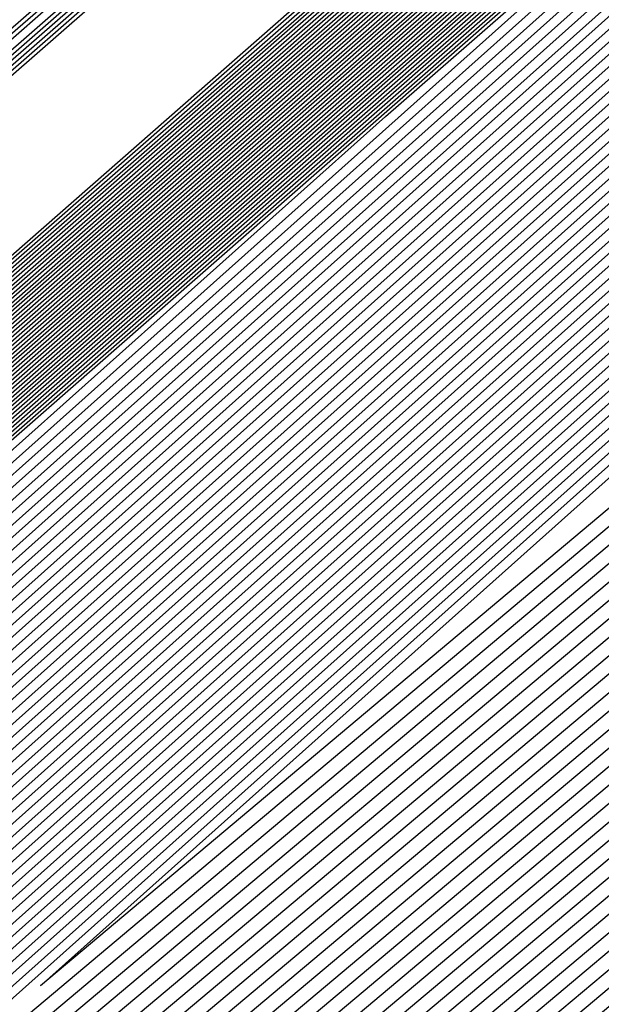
# Model space of a CAD drawing. Extents: x 3249832 to 3255657, y 13789405 to 13793316.
# Tile 787 of 1056: x 3253208.454 to 3253208.587, y 13791257.391 to 13791257.616. Entities that reach past the tile are written whole.
import ezdxf

# ---------------------------------------------------------------- set-up
doc = ezdxf.new("R2010")
doc.units = 0
doc.header["$LTSCALE"] = 100
doc.header["$MEASUREMENT"] = 0
for name, color, linetype in [('GRATIO_03231_CON', 1, 'CONTINUOUS'), ('GRATIO_0323_ICON', 1, 'CONTINUOUS'), ('TARGETS_EAST', 7, 'CONTINUOUS')]:
    doc.layers.add(name, color=color, linetype=linetype)

# ---------------------------------------------------------------- blocks, each defined once
blk = doc.blocks.new('Gratio_032316_contours')
at = {"layer": 'GRATIO_03231_CON', "color": 1, "linetype": 'Continuous', "flags": 128}
for points in [[(3253179.55027, 13791232.39503), (3253186.87441, 13791238.77001), (3253201.4775, 13791251.51898), (3253219.20823, 13791267.00714), (3253234.45763, 13791280.32933), (3253243.00028, 13791287.79153), (3253246.14511, 13791290.5444), (3253246.5846, 13791290.94974), (3253247.02187, 13791291.379), (3253250.20254, 13791294.24212), (3253258.88285, 13791301.95866), (3253274.44262, 13791315.73867), (3253292.7559, 13791331.95413), (3253308.32028, 13791345.76753)], [(3253180.16544, 13791232.93802), (3253187.28488, 13791239.13155), (3253201.72516, 13791251.73678), (3253219.33902, 13791267.12228), (3253234.51314, 13791280.37862), (3253243.01644, 13791287.80647), (3253246.14668, 13791290.54676), (3253246.58389, 13791290.95054), (3253247.01645, 13791291.37639), (3253250.16633, 13791294.21318), (3253258.7639, 13791301.85732), (3253274.17605, 13791315.50724), (3253292.31584, 13791331.56933), (3253307.73285, 13791345.25198)], [(3253180.78061, 13791233.481), (3253187.69534, 13791239.49309), (3253201.97282, 13791251.95458), (3253219.46981, 13791267.23741), (3253234.56866, 13791280.42791), (3253243.03259, 13791287.8214), (3253246.14825, 13791290.54912), (3253246.58317, 13791290.95133), (3253247.01103, 13791291.37378), (3253250.13013, 13791294.18424), (3253258.64495, 13791301.75599), (3253273.90947, 13791315.27582), (3253291.87577, 13791331.18453), (3253307.14542, 13791344.73643)]]:
    blk.add_lwpolyline(points, dxfattribs=at)
at = {"layer": 'GRATIO_03231_CON', "color": 5, "linetype": 'Continuous', "flags": 128}
for points in [[(3253178.31993, 13791231.30905), (3253186.05349, 13791238.04694), (3253200.98218, 13791251.08338), (3253218.94665, 13791266.77688), (3253234.34659, 13791280.23075), (3253242.96798, 13791287.76167), (3253246.14197, 13791290.53967), (3253246.58603, 13791290.94815), (3253247.02107, 13791291.37394), (3253250.18182, 13791294.2177), (3253258.80647, 13791301.88356), (3253274.26937, 13791315.56557), (3253292.48955, 13791331.61762), (3253308.02221, 13791345.18354)], [(3253177.70476, 13791230.76607), (3253185.64303, 13791237.6854), (3253200.73452, 13791250.86558), (3253218.81586, 13791266.66175), (3253234.29107, 13791280.18146), (3253242.95182, 13791287.74673), (3253246.1404, 13791290.53731), (3253246.58674, 13791290.94735), (3253247.01436, 13791291.36584), (3253250.12102, 13791294.16091), (3253258.59804, 13791301.69555), (3253273.79626, 13791315.14336), (3253291.70456, 13791330.92064), (3253306.97134, 13791344.25434)], [(3253177.08958, 13791230.22308), (3253185.23257, 13791237.32386), (3253200.48686, 13791250.64779), (3253218.68507, 13791266.54661), (3253234.23556, 13791280.13216), (3253242.93567, 13791287.7318), (3253246.13883, 13791290.53495), (3253246.58745, 13791290.94656), (3253247.00766, 13791291.35773), (3253250.06022, 13791294.10413), (3253258.38961, 13791301.50754), (3253273.32314, 13791314.72115), (3253290.91956, 13791330.22366), (3253305.92046, 13791343.32515)], [(3253176.47441, 13791229.68009), (3253184.82211, 13791236.96232), (3253200.23919, 13791250.42999), (3253218.55428, 13791266.43148), (3253234.18004, 13791280.08287), (3253242.91952, 13791287.71687), (3253246.13725, 13791290.53258), (3253246.58817, 13791290.94576), (3253247.00095, 13791291.34963), (3253249.99942, 13791294.04734), (3253258.18118, 13791301.31953), (3253272.85003, 13791314.29894), (3253290.13456, 13791329.52668), (3253304.86958, 13791342.39595)], [(3253175.24407, 13791228.59412), (3253184.00119, 13791236.23925), (3253199.74387, 13791249.99439), (3253218.2927, 13791266.20121), (3253234.069, 13791279.98429), (3253242.88721, 13791287.687), (3253246.13411, 13791290.52786), (3253246.58959, 13791290.94417), (3253246.98754, 13791291.33342), (3253249.87782, 13791293.93376), (3253257.76432, 13791300.94351), (3253271.9038, 13791313.45451), (3253288.56457, 13791328.13272), (3253302.76783, 13791340.53756)], [(3253196.57706, 13791247.03615), (3253203.47105, 13791253.1938), (3253218.75951, 13791266.60126), (3253234.06971, 13791279.98413), (3253242.88772, 13791287.68662), (3253246.13462, 13791290.52731), (3253246.59031, 13791290.94338), (3253246.98083, 13791291.32532), (3253249.81702, 13791293.87697), (3253257.55589, 13791300.7555), (3253271.43068, 13791313.0323), (3253287.77957, 13791327.43574), (3253301.71695, 13791339.60837)], [(3253196.71057, 13791247.15254), (3253203.58621, 13791253.29381), (3253218.83398, 13791266.66558), (3253234.10345, 13791280.01283), (3253242.89801, 13791287.6948), (3253246.13636, 13791290.52784), (3253246.59102, 13791290.94258), (3253246.97413, 13791291.31721), (3253249.75622, 13791293.82018), (3253257.34746, 13791300.56749), (3253270.95757, 13791312.61009), (3253286.99457, 13791326.73875), (3253300.66608, 13791338.67918)], [(3253196.84408, 13791247.26894), (3253203.70137, 13791253.39382), (3253218.90845, 13791266.7299), (3253234.13718, 13791280.04153), (3253242.9083, 13791287.70297), (3253246.13809, 13791290.52836), (3253246.59174, 13791290.94178), (3253246.96742, 13791291.30911), (3253249.69542, 13791293.76339), (3253257.13903, 13791300.37948), (3253270.48445, 13791312.18788), (3253286.20957, 13791326.04177), (3253299.6152, 13791337.74998)], [(3253197.11109, 13791247.50174), (3253203.93169, 13791253.59384), (3253219.0574, 13791266.85855), (3253234.20465, 13791280.09892), (3253242.92888, 13791287.71932), (3253246.14156, 13791290.52941), (3253246.59316, 13791290.94019), (3253246.95401, 13791291.2929), (3253249.57383, 13791293.64981), (3253256.72217, 13791300.00346), (3253269.53822, 13791311.34346), (3253284.63958, 13791324.64781), (3253297.51345, 13791335.89159)], [(3253197.2446, 13791247.61813), (3253204.04685, 13791253.69384), (3253219.13187, 13791266.92287), (3253234.23839, 13791280.12762), (3253242.93918, 13791287.72749), (3253246.1433, 13791290.52994), (3253246.59388, 13791290.9394), (3253246.9473, 13791291.28479), (3253249.51303, 13791293.59302), (3253256.51374, 13791299.81545), (3253269.06511, 13791310.92125), (3253283.85458, 13791323.95083), (3253296.46257, 13791334.9624)], [(3253197.37811, 13791247.73453), (3253204.16201, 13791253.79385), (3253219.20635, 13791266.98719), (3253234.27212, 13791280.15631), (3253242.94947, 13791287.73567), (3253246.14503, 13791290.53046), (3253246.59459, 13791290.9386), (3253246.9406, 13791291.27669), (3253249.45223, 13791293.53623), (3253256.30531, 13791299.62744), (3253268.59199, 13791310.49904), (3253283.06958, 13791323.25385), (3253295.41169, 13791334.0332)], [(3253197.51162, 13791247.85093), (3253204.27717, 13791253.89386), (3253219.28082, 13791267.05151), (3253234.30586, 13791280.18501), (3253242.95976, 13791287.74384), (3253246.14676, 13791290.53099), (3253246.5953, 13791290.9378), (3253246.93389, 13791291.26859), (3253249.39143, 13791293.47944), (3253256.09688, 13791299.43942), (3253268.11888, 13791310.07683), (3253282.28459, 13791322.55687), (3253294.36082, 13791333.10401)], [(3253197.77863, 13791248.08372), (3253204.50749, 13791254.09388), (3253219.42977, 13791267.18016), (3253234.37333, 13791280.2424), (3253242.98034, 13791287.76019), (3253246.15023, 13791290.53204), (3253246.59673, 13791290.93621), (3253246.92048, 13791291.25238), (3253249.26983, 13791293.36586), (3253255.68002, 13791299.0634), (3253267.17265, 13791309.2324), (3253280.71459, 13791321.16291), (3253292.25906, 13791331.24562), (3253298.86322, 13791336.86351)], [(3253197.91214, 13791248.20012), (3253204.62265, 13791254.19388), (3253219.50424, 13791267.24448), (3253234.40706, 13791280.2711), (3253242.99064, 13791287.76837), (3253246.15197, 13791290.53257), (3253246.59744, 13791290.93542), (3253246.91378, 13791291.24427), (3253249.20903, 13791293.30907), (3253255.47159, 13791298.87539), (3253266.69953, 13791308.81019), (3253279.9296, 13791320.46593), (3253291.20819, 13791330.31643), (3253297.66843, 13791335.81202)], [(3253198.04565, 13791248.31651), (3253204.73781, 13791254.29389), (3253219.57872, 13791267.3088), (3253234.4408, 13791280.2998), (3253243.00093, 13791287.77654), (3253246.1537, 13791290.53309), (3253246.59816, 13791290.93462), (3253246.90707, 13791291.23617), (3253249.14823, 13791293.25228), (3253255.26316, 13791298.68738), (3253266.22642, 13791308.38798), (3253279.1446, 13791319.76895), (3253290.15731, 13791329.38723), (3253296.47364, 13791334.76054)], [(3253198.17916, 13791248.43291), (3253204.85297, 13791254.3939), (3253219.65319, 13791267.37312), (3253234.47453, 13791280.32849), (3253243.01122, 13791287.78471), (3253246.15544, 13791290.53362), (3253246.59887, 13791290.93382), (3253246.90036, 13791291.22806), (3253249.08743, 13791293.19549), (3253255.05473, 13791298.49937), (3253265.7533, 13791307.96577), (3253278.3596, 13791319.07197), (3253289.10643, 13791328.45804), (3253295.27885, 13791333.70905)], [(3253198.44617, 13791248.6657), (3253205.08329, 13791254.59392), (3253219.80214, 13791267.50177), (3253234.542, 13791280.38589), (3253243.0318, 13791287.80106), (3253246.15891, 13791290.53467), (3253246.6003, 13791290.93223), (3253246.88695, 13791291.21186), (3253248.96583, 13791293.08191), (3253254.63787, 13791298.12335), (3253264.80707, 13791307.12135), (3253276.7896, 13791317.678), (3253287.00468, 13791326.59965), (3253292.88927, 13791331.60608), (3253295.95133, 13791334.07094)], [(3253198.57968, 13791248.7821), (3253205.19845, 13791254.69392), (3253219.87661, 13791267.56609), (3253234.57574, 13791280.41459), (3253243.04209, 13791287.80924), (3253246.16064, 13791290.53519), (3253246.60101, 13791290.93144), (3253246.88025, 13791291.20375), (3253248.90503, 13791293.02512), (3253254.42944, 13791297.93534), (3253264.33396, 13791306.69914), (3253276.00461, 13791316.98102), (3253285.9538, 13791325.67045), (3253291.69448, 13791330.55459), (3253294.7416, 13791333.01142)], [(3253198.71319, 13791248.8985), (3253205.31361, 13791254.79393), (3253219.95108, 13791267.63041), (3253234.60947, 13791280.44328), (3253243.05239, 13791287.81741), (3253246.16237, 13791290.53572), (3253246.60172, 13791290.93064), (3253246.87354, 13791291.19565), (3253248.84423, 13791292.96834), (3253254.22101, 13791297.74733), (3253263.86084, 13791306.27693), (3253275.21961, 13791316.28404), (3253284.90293, 13791324.74126), (3253290.49969, 13791329.50311), (3253293.53187, 13791331.9519)], [(3253198.8467, 13791249.0149), (3253205.42877, 13791254.89394), (3253220.02556, 13791267.69473), (3253234.64321, 13791280.47198), (3253243.06268, 13791287.82558), (3253246.16411, 13791290.53624), (3253246.60244, 13791290.92984), (3253246.86684, 13791291.18754), (3253248.78343, 13791292.91155), (3253254.01258, 13791297.55932), (3253263.38773, 13791305.85472), (3253274.43461, 13791315.58706), (3253283.85205, 13791323.81207), (3253289.3049, 13791328.45162), (3253292.32214, 13791330.89237), (3253295.39879, 13791333.38715)], [(3253199.11371, 13791249.24769), (3253205.65909, 13791255.09396), (3253220.17451, 13791267.82338), (3253234.71068, 13791280.52937), (3253243.08326, 13791287.84193), (3253246.16758, 13791290.53729), (3253246.60386, 13791290.92825), (3253246.85342, 13791291.17133), (3253248.66183, 13791292.79797), (3253253.59572, 13791297.1833), (3253262.4415, 13791305.01029), (3253272.86462, 13791314.1931), (3253281.7503, 13791321.95368), (3253286.91532, 13791326.34865), (3253289.90268, 13791328.77333), (3253293.18693, 13791331.45768)], [(3253199.24722, 13791249.36409), (3253205.77425, 13791255.19397), (3253220.24898, 13791267.8877), (3253234.74441, 13791280.55807), (3253243.09355, 13791287.85011), (3253246.16931, 13791290.53782), (3253246.60458, 13791290.92746), (3253246.84672, 13791291.16323), (3253248.60103, 13791292.74118), (3253253.38729, 13791296.99529), (3253261.96839, 13791304.58808), (3253272.07962, 13791313.49612), (3253280.69942, 13791321.02448), (3253285.72053, 13791325.29717), (3253288.69295, 13791327.71381), (3253292.081, 13791330.49295), (3253297.61917, 13791335.1971)], [(3253199.38073, 13791249.48048), (3253205.88941, 13791255.29397), (3253220.32345, 13791267.95202), (3253234.77815, 13791280.58677), (3253243.10385, 13791287.85828), (3253246.17105, 13791290.53834), (3253246.60529, 13791290.92666), (3253246.84001, 13791291.15513), (3253248.54023, 13791292.68439), (3253253.17886, 13791296.80728), (3253261.49527, 13791304.16587), (3253271.29462, 13791312.79914), (3253279.64854, 13791320.09529), (3253284.52574, 13791324.24568), (3253287.48322, 13791326.65429), (3253290.97507, 13791329.52822), (3253296.71525, 13791334.41022)], [(3253199.51424, 13791249.59688), (3253206.00457, 13791255.39398), (3253220.39793, 13791268.01634), (3253234.81188, 13791280.61546), (3253243.11414, 13791287.86646), (3253246.17278, 13791290.53887), (3253246.606, 13791290.92586), (3253246.83331, 13791291.14702), (3253248.47943, 13791292.6276), (3253252.97044, 13791296.61927), (3253261.02215, 13791303.74366), (3253270.50962, 13791312.10216), (3253278.59767, 13791319.16609), (3253283.33095, 13791323.1942), (3253286.27349, 13791325.59476), (3253289.86914, 13791328.56348), (3253295.81132, 13791333.62334)], [(3253199.78125, 13791249.82967), (3253206.23489, 13791255.594), (3253220.54687, 13791268.14499), (3253234.87935, 13791280.67286), (3253243.13472, 13791287.8828), (3253246.17625, 13791290.53992), (3253246.60743, 13791290.92427), (3253246.8199, 13791291.13081), (3253248.35784, 13791292.51402), (3253252.55358, 13791296.24325), (3253260.07593, 13791302.89924), (3253268.93963, 13791310.70819), (3253276.49591, 13791317.3077), (3253280.94137, 13791321.09123), (3253283.85403, 13791323.47572), (3253287.65728, 13791326.63402), (3253294.00347, 13791332.04958)], [(3253199.91476, 13791249.94607), (3253206.35005, 13791255.69401), (3253220.62135, 13791268.20931), (3253234.91309, 13791280.70156), (3253243.14501, 13791287.89098), (3253246.17798, 13791290.54045), (3253246.60814, 13791290.92348), (3253246.81319, 13791291.12271), (3253248.29704, 13791292.45723), (3253252.34515, 13791296.05524), (3253259.60281, 13791302.47703), (3253268.15463, 13791310.01121), (3253275.44504, 13791316.37851), (3253279.74658, 13791320.03974), (3253282.6443, 13791322.4162), (3253286.55135, 13791325.66929), (3253293.09954, 13791331.2627), (3253300.79521, 13791337.86923)], [(3253200.04827, 13791250.06247), (3253206.46521, 13791255.79401), (3253220.69582, 13791268.27363), (3253234.94682, 13791280.73025), (3253243.15531, 13791287.89915), (3253246.17972, 13791290.54097), (3253246.60886, 13791290.92268), (3253246.80649, 13791291.1146), (3253248.23624, 13791292.40044), (3253252.13672, 13791295.86723), (3253259.1297, 13791302.05482), (3253267.36963, 13791309.31423), (3253274.39416, 13791315.44932), (3253278.55179, 13791318.98826), (3253281.43456, 13791321.35667), (3253285.44542, 13791324.70455), (3253292.19561, 13791330.47582), (3253300.12972, 13791337.29016)], [(3253200.18178, 13791250.17887), (3253206.58037, 13791255.89402), (3253220.77029, 13791268.33795), (3253234.98056, 13791280.75895), (3253243.1656, 13791287.90733), (3253246.18145, 13791290.5415), (3253246.60957, 13791290.92188), (3253246.79978, 13791291.1065), (3253248.17544, 13791292.34365), (3253251.92829, 13791295.67922), (3253258.65658, 13791301.63261), (3253266.58464, 13791308.61725), (3253273.34328, 13791314.52012), (3253277.357, 13791317.93677), (3253280.22483, 13791320.29715), (3253284.33949, 13791323.73982), (3253291.29169, 13791329.68894), (3253299.46423, 13791336.71108)], [(3253200.44879, 13791250.41166), (3253206.81069, 13791256.09404), (3253220.91924, 13791268.4666), (3253235.04803, 13791280.81634), (3253243.18618, 13791287.92368), (3253246.18492, 13791290.54255), (3253246.611, 13791290.92029), (3253246.78637, 13791291.09029), (3253248.05384, 13791292.23007), (3253251.51143, 13791295.3032), (3253257.71035, 13791300.78818), (3253265.01464, 13791307.22329), (3253271.24153, 13791312.66173), (3253274.96742, 13791315.8338), (3253277.80537, 13791318.17811), (3253282.12763, 13791321.81036), (3253289.48383, 13791328.11518), (3253298.13324, 13791335.55292)], [(3253200.5823, 13791250.52806), (3253206.92586, 13791256.19405), (3253220.99372, 13791268.53092), (3253235.08176, 13791280.84504), (3253243.19647, 13791287.93185), (3253246.18666, 13791290.54307), (3253246.61171, 13791290.9195), (3253246.77966, 13791291.08219), (3253247.99304, 13791292.17328), (3253251.303, 13791295.11519), (3253257.23724, 13791300.36597), (3253264.22964, 13791306.52631), (3253270.19065, 13791311.73254), (3253273.77263, 13791314.78231), (3253276.59564, 13791317.11859), (3253281.0217, 13791320.84562), (3253288.57991, 13791327.3283), (3253297.46775, 13791334.97385)], [(3253200.71581, 13791250.64445), (3253207.04102, 13791256.29406), (3253221.06819, 13791268.59524), (3253235.1155, 13791280.87374), (3253243.20676, 13791287.94002), (3253246.18839, 13791290.5436), (3253246.61242, 13791290.9187), (3253246.77296, 13791291.07408), (3253247.93224, 13791292.11649), (3253251.09457, 13791294.92718), (3253256.76412, 13791299.94376), (3253263.44465, 13791305.82933), (3253269.13978, 13791310.80334), (3253272.57784, 13791313.73083), (3253275.38591, 13791316.05906), (3253279.91577, 13791319.88089), (3253287.67598, 13791326.54142), (3253296.80226, 13791334.39477)], [(3253200.84932, 13791250.76085), (3253207.15618, 13791256.39406), (3253221.14266, 13791268.65956), (3253235.14923, 13791280.90243), (3253243.21706, 13791287.9482), (3253246.19012, 13791290.54412), (3253246.61314, 13791290.9179), (3253246.76625, 13791291.06598), (3253247.87144, 13791292.0597), (3253250.88614, 13791294.73917), (3253256.29101, 13791299.52155), (3253262.65965, 13791305.13235), (3253268.0889, 13791309.87415), (3253271.38305, 13791312.67934), (3253274.17618, 13791314.99954), (3253278.80984, 13791318.91616), (3253286.77206, 13791325.75454), (3253296.13677, 13791333.81569)], [(3253201.11633, 13791250.99365), (3253207.3865, 13791256.59408), (3253221.29161, 13791268.78821), (3253235.2167, 13791280.95983), (3253243.23764, 13791287.96455), (3253246.19359, 13791290.54517), (3253246.61456, 13791290.91631), (3253246.75284, 13791291.04977), (3253247.74984, 13791291.94612), (3253250.46928, 13791294.36315), (3253255.34478, 13791298.67713), (3253261.08965, 13791303.73839), (3253265.98715, 13791308.01576), (3253268.99347, 13791310.57637), (3253271.75672, 13791312.8805), (3253276.59798, 13791316.9867), (3253284.9642, 13791324.18078), (3253294.80578, 13791332.65754)], [(3253201.24984, 13791251.11004), (3253207.50166, 13791256.69409), (3253221.36608, 13791268.85253), (3253235.25044, 13791280.98852), (3253243.24793, 13791287.97272), (3253246.19533, 13791290.5457), (3253246.61528, 13791290.91552), (3253246.74613, 13791291.04167), (3253247.68904, 13791291.88933), (3253250.26085, 13791294.17514), (3253254.87166, 13791298.25492), (3253260.30466, 13791303.04141), (3253264.93627, 13791307.08657), (3253267.79868, 13791309.52489), (3253270.54699, 13791311.82097), (3253275.49205, 13791316.02196), (3253284.06028, 13791323.3939), (3253294.14029, 13791332.07846)], [(3253201.38335, 13791251.22644), (3253207.61682, 13791256.7941), (3253221.44056, 13791268.91685), (3253235.28417, 13791281.01722), (3253243.25822, 13791287.9809), (3253246.19706, 13791290.54622), (3253246.61599, 13791290.91472), (3253246.73943, 13791291.03356), (3253247.62824, 13791291.83254), (3253250.05242, 13791293.98713), (3253254.39855, 13791297.83271), (3253259.51966, 13791302.34443), (3253263.88539, 13791306.15737), (3253266.60389, 13791308.4734), (3253269.33726, 13791310.76145), (3253274.38613, 13791315.05723), (3253283.15635, 13791322.60702), (3253293.4748, 13791331.49938)], [(3253201.51686, 13791251.34284), (3253207.73198, 13791256.8941), (3253221.51503, 13791268.98117), (3253235.31791, 13791281.04592), (3253243.26852, 13791287.98907), (3253246.1988, 13791290.54675), (3253246.6167, 13791290.91393), (3253246.73272, 13791291.02546), (3253247.56744, 13791291.77576), (3253249.84399, 13791293.79912), (3253253.92543, 13791297.41049), (3253258.73466, 13791301.64744), (3253262.83452, 13791305.22818), (3253265.4091, 13791307.42192), (3253268.12753, 13791309.70193), (3253273.2802, 13791314.0925), (3253282.25242, 13791321.82014), (3253292.80931, 13791330.9203), (3253301.81088, 13791338.63068)], [(3253201.78387, 13791251.57563), (3253207.9623, 13791257.09412), (3253221.66398, 13791269.10982), (3253235.38538, 13791281.10331), (3253243.2891, 13791288.00542), (3253246.20227, 13791290.5478), (3253246.61813, 13791290.91233), (3253246.71931, 13791291.00925), (3253247.44584, 13791291.66218), (3253249.42713, 13791293.4231), (3253252.9792, 13791296.56607), (3253257.16467, 13791300.25348), (3253260.73276, 13791303.36979), (3253263.01952, 13791305.31895), (3253265.70807, 13791307.58288), (3253271.06834, 13791312.16303), (3253280.44457, 13791320.24638), (3253291.47832, 13791329.76215), (3253300.88547, 13791337.82513)], [(3253201.91738, 13791251.69203), (3253208.07746, 13791257.19413), (3253221.73845, 13791269.17414), (3253235.41911, 13791281.13201), (3253243.29939, 13791288.01359), (3253246.204, 13791290.54832), (3253246.61884, 13791290.91154), (3253246.71261, 13791291.00114), (3253247.38504, 13791291.60539), (3253249.2187, 13791293.23509), (3253252.50609, 13791296.14386), (3253256.37967, 13791299.5565), (3253259.68189, 13791302.44059), (3253261.82473, 13791304.26746), (3253264.49834, 13791306.52336), (3253269.96241, 13791311.1983), (3253279.54064, 13791319.4595), (3253290.81283, 13791329.18307), (3253300.42277, 13791337.42236)], [(3253202.05089, 13791251.80842), (3253208.19262, 13791257.29414), (3253221.81293, 13791269.23846), (3253235.45285, 13791281.16071), (3253243.30968, 13791288.02177), (3253246.20573, 13791290.54885), (3253246.61956, 13791290.91074), (3253246.7059, 13791290.99304), (3253247.32424, 13791291.5486), (3253249.01027, 13791293.04708), (3253252.03297, 13791295.72165), (3253255.59467, 13791298.85952), (3253258.63101, 13791301.5114), (3253260.62994, 13791303.21597), (3253263.28861, 13791305.46384), (3253268.85648, 13791310.23357), (3253278.63672, 13791318.67262), (3253290.14734, 13791328.60399), (3253299.96006, 13791337.01958)], [(3253222.18973, 13791268.9562), (3253208.47101, 13791257.20698), (3253202.18439, 13791251.92482), (3253202.18439, 13791251.92482), (3253208.30778, 13791257.39414), (3253221.8874, 13791269.30278)], [(3253222.33685, 13791269.08692), (3253208.70035, 13791257.40813), (3253202.45141, 13791252.15761), (3253202.45141, 13791252.15761), (3253208.5381, 13791257.59416), (3253222.03635, 13791269.43142)], [(3253222.41042, 13791269.15229), (3253208.81502, 13791257.50869), (3253202.58492, 13791252.27401), (3253202.58492, 13791252.27401), (3253208.65326, 13791257.69417), (3253222.11082, 13791269.49575)], [(3253222.48398, 13791269.21765), (3253208.92969, 13791257.60926), (3253202.71843, 13791252.39041), (3253202.71843, 13791252.39041), (3253208.76842, 13791257.79418), (3253222.18529, 13791269.56007)], [(3253222.55754, 13791269.28301), (3253209.04436, 13791257.70983), (3253202.85194, 13791252.50681), (3253202.85193, 13791252.50681), (3253208.88358, 13791257.89419), (3253222.25977, 13791269.62439)], [(3253222.70467, 13791269.41374), (3253209.2737, 13791257.91097), (3253203.11895, 13791252.7396), (3253203.11895, 13791252.7396), (3253209.1139, 13791258.0942), (3253222.40871, 13791269.75304)], [(3253222.77823, 13791269.4791), (3253209.38837, 13791258.01154), (3253203.25246, 13791252.856), (3253203.25246, 13791252.856), (3253209.22906, 13791258.19421), (3253222.48319, 13791269.81736)], [(3253222.8518, 13791269.54447), (3253209.50304, 13791258.11211), (3253203.38597, 13791252.97239), (3253203.38597, 13791252.97239), (3253209.34422, 13791258.29422), (3253222.55766, 13791269.88168)], [(3253222.92536, 13791269.60983), (3253209.61771, 13791258.21268), (3253203.51947, 13791253.08879), (3253203.51947, 13791253.08879), (3253209.45938, 13791258.39423), (3253222.63214, 13791269.946)], [(3253294.55593, 13791331.78482), (3253282.65133, 13791321.30274), (3253268.6032, 13791309.01445), (3253256.6338, 13791298.60027), (3253249.91373, 13791292.81609), (3253247.40711, 13791290.71997), (3253247.02638, 13791290.44557), (3253246.62867, 13791290.09727), (3253243.8498, 13791287.66252), (3253236.27025, 13791281.09954), (3253223.07249, 13791269.74056), (3253209.84706, 13791258.41382), (3253203.78649, 13791253.32159), (3253203.78649, 13791253.32159), (3253209.68971, 13791258.59423), (3253222.78114, 13791270.07458), (3253235.89161, 13791281.53353), (3253243.79641, 13791288.43297), (3253249.04881, 13791292.99861), (3253256.14655, 13791299.14707), (3253268.13516, 13791309.52901), (3253282.25127, 13791321.73092), (3253294.2793, 13791332.07331)], [(3253294.30341, 13791331.56698), (3253282.46184, 13791321.1404), (3253268.48808, 13791308.91717), (3253256.58203, 13791298.55815), (3253249.89752, 13791292.80461), (3253247.40414, 13791290.71961), (3253247.02543, 13791290.44664), (3253246.629, 13791290.09938), (3253243.85878, 13791287.67218), (3253236.30279, 13791281.1296), (3253223.14605, 13791269.80592), (3253209.96173, 13791258.51439), (3253203.92, 13791253.43798), (3253203.92, 13791253.43798), (3253209.80487, 13791258.69424), (3253222.85565, 13791270.13885), (3253235.92547, 13791281.56208), (3253243.80512, 13791288.43921), (3253249.03601, 13791292.98573), (3253256.09723, 13791299.1022), (3253268.02248, 13791309.42905), (3253282.06389, 13791321.56632), (3253294.02824, 13791331.85395)], [(3253294.05089, 13791331.34915), (3253282.27235, 13791320.97806), (3253268.37296, 13791308.8199), (3253256.53026, 13791298.51602), (3253249.8813, 13791292.79314), (3253247.40117, 13791290.71925), (3253247.02448, 13791290.44772), (3253246.62933, 13791290.10149), (3253243.86776, 13791287.68184), (3253236.33533, 13791281.15966), (3253223.21961, 13791269.87129), (3253210.0764, 13791258.61496), (3253204.05351, 13791253.55438), (3253204.05351, 13791253.55438), (3253209.92004, 13791258.79424), (3253222.93017, 13791270.20313), (3253235.95934, 13791281.59062), (3253243.81382, 13791288.44544), (3253249.02321, 13791292.97286), (3253256.04791, 13791299.05733), (3253267.90979, 13791309.32909), (3253281.87651, 13791321.40172), (3253293.77719, 13791331.63458)], [(3253293.79837, 13791331.13131), (3253282.08285, 13791320.81572), (3253268.25784, 13791308.72262), (3253256.47849, 13791298.4739), (3253249.86508, 13791292.78166), (3253247.39821, 13791290.71889), (3253247.02354, 13791290.4488), (3253246.62966, 13791290.1036), (3253243.87675, 13791287.6915), (3253236.36787, 13791281.18972), (3253223.29318, 13791269.93665), (3253210.19107, 13791258.71553), (3253204.18702, 13791253.67078), (3253204.18701, 13791253.67078), (3253210.0352, 13791258.89424), (3253223.00468, 13791270.26741), (3253235.9932, 13791281.61917), (3253243.82253, 13791288.45167), (3253249.01041, 13791292.95999), (3253255.9986, 13791299.01245), (3253267.79711, 13791309.22914), (3253281.68913, 13791321.23712), (3253293.52613, 13791331.41522)], [(3253281.70387, 13791320.49104), (3253268.02759, 13791308.52807), (3253256.37495, 13791298.38965), (3253249.83265, 13791292.75871), (3253247.39227, 13791290.71816), (3253247.02165, 13791290.45095), (3253246.63032, 13791290.10782), (3253243.89471, 13791287.71083), (3253236.43295, 13791281.24983), (3253223.4403, 13791270.06738), (3253210.42041, 13791258.91666), (3253204.45403, 13791253.90357), (3253204.45403, 13791253.90357), (3253210.2655, 13791259.09429), (3253223.15342, 13791270.39627), (3253236.05998, 13791281.67732), (3253243.49467, 13791288.16911), (3253246.23629, 13791290.55891), (3253246.63094, 13791290.89792), (3253246.97688, 13791291.19282), (3253249.38096, 13791293.27243), (3253255.90221, 13791298.92109), (3253267.57241, 13791309.02875), (3253281.31446, 13791320.90786)], [(3253281.51437, 13791320.3287), (3253267.91246, 13791308.4308), (3253256.32319, 13791298.34753), (3253249.81643, 13791292.74723), (3253247.38931, 13791290.7178), (3253247.0207, 13791290.45203), (3253246.63065, 13791290.10993), (3253243.90369, 13791287.72049), (3253236.4655, 13791281.27989), (3253223.51387, 13791270.13274), (3253210.53508, 13791259.01723), (3253204.58754, 13791254.01997), (3253204.58754, 13791254.01997), (3253210.38066, 13791259.1943), (3253223.22789, 13791270.4606), (3253236.0937, 13791281.70603), (3253243.50493, 13791288.17732), (3253246.23793, 13791290.55953), (3253246.63143, 13791290.89735), (3253246.97568, 13791291.19044), (3253249.36691, 13791293.25849), (3253255.85289, 13791298.87622), (3253267.45972, 13791308.92879), (3253281.12708, 13791320.74326)], [(3253281.32488, 13791320.16636), (3253267.79734, 13791308.33352), (3253256.27142, 13791298.30541), (3253249.80022, 13791292.73576), (3253247.38634, 13791290.71744), (3253247.01976, 13791290.4531), (3253246.63098, 13791290.11204), (3253243.91267, 13791287.73015), (3253236.49804, 13791281.30995), (3253223.58743, 13791270.1981), (3253210.64975, 13791259.1178), (3253204.72105, 13791254.13636), (3253204.72105, 13791254.13637), (3253210.49582, 13791259.2943), (3253223.30236, 13791270.52492), (3253236.12742, 13791281.73474), (3253243.51518, 13791288.18552), (3253246.23956, 13791290.56015), (3253246.63193, 13791290.89678), (3253246.97448, 13791291.18805), (3253249.35287, 13791293.24455), (3253255.80356, 13791298.83135), (3253267.34704, 13791308.82884), (3253280.9397, 13791320.57865)], [(3253281.13539, 13791320.00402), (3253267.68222, 13791308.23625), (3253256.21965, 13791298.26328), (3253249.784, 13791292.72428), (3253247.38337, 13791290.71708), (3253247.01881, 13791290.45418), (3253246.63131, 13791290.11416), (3253243.92165, 13791287.73981), (3253236.53058, 13791281.34001), (3253223.66099, 13791270.26347), (3253210.76442, 13791259.21837), (3253204.85455, 13791254.25276), (3253204.85455, 13791254.25276), (3253210.61098, 13791259.39431), (3253223.37683, 13791270.58925), (3253236.16114, 13791281.76345), (3253243.52543, 13791288.19373), (3253246.2412, 13791290.56077), (3253246.63242, 13791290.89621), (3253246.97329, 13791291.18567), (3253249.33882, 13791293.23061), (3253255.75424, 13791298.78648), (3253267.23435, 13791308.72888), (3253280.75231, 13791320.41405)], [(3253267.45197, 13791308.0417), (3253256.11611, 13791298.17904), (3253249.75157, 13791292.70133), (3253247.37744, 13791290.71635), (3253247.01692, 13791290.45633), (3253246.63197, 13791290.11838), (3253243.93961, 13791287.75913), (3253236.59567, 13791281.40012), (3253223.80812, 13791270.3942), (3253210.99376, 13791259.41951), (3253205.12157, 13791254.48556), (3253205.12157, 13791254.48556), (3253210.84129, 13791259.59433), (3253223.52577, 13791270.7179), (3253236.22858, 13791281.82086), (3253243.54593, 13791288.21014), (3253246.24446, 13791290.562), (3253246.6334, 13791290.89508), (3253246.97089, 13791291.1809), (3253249.31072, 13791293.20273), (3253255.65559, 13791298.69674), (3253267.00898, 13791308.52897)], [(3253267.33685, 13791307.94442), (3253256.06434, 13791298.13691), (3253249.73535, 13791292.68985), (3253247.37447, 13791290.71599), (3253247.01598, 13791290.45741), (3253246.6323, 13791290.12049), (3253243.9486, 13791287.76879), (3253236.62821, 13791281.43018), (3253223.88168, 13791270.45956), (3253211.10843, 13791259.52008), (3253205.25508, 13791254.60195), (3253205.25508, 13791254.60195), (3253210.95645, 13791259.69434), (3253223.60023, 13791270.78223), (3253236.2623, 13791281.84957), (3253243.55619, 13791288.21834), (3253246.2461, 13791290.56262), (3253246.63389, 13791290.89451), (3253246.96969, 13791291.17852), (3253249.29667, 13791293.18879), (3253255.60626, 13791298.65187), (3253266.8963, 13791308.42902)], [(3253267.22172, 13791307.84715), (3253256.01257, 13791298.09479), (3253249.71913, 13791292.67838), (3253247.37151, 13791290.71563), (3253247.01503, 13791290.45848), (3253246.63263, 13791290.1226), (3253243.95758, 13791287.77846), (3253236.66075, 13791281.46024), (3253223.95525, 13791270.52492), (3253211.2231, 13791259.62065), (3253205.38858, 13791254.71835), (3253205.38859, 13791254.71835), (3253211.07161, 13791259.79435), (3253223.6747, 13791270.84655), (3253236.29602, 13791281.87828), (3253243.56644, 13791288.22655), (3253246.24773, 13791290.56324), (3253246.63439, 13791290.89394), (3253246.9685, 13791291.17613), (3253249.28262, 13791293.17485), (3253255.55694, 13791298.607), (3253266.78361, 13791308.32906)], [(3253267.1066, 13791307.74987), (3253255.96081, 13791298.05266), (3253249.70292, 13791292.6669), (3253247.36854, 13791290.71526), (3253247.01409, 13791290.45956), (3253246.63296, 13791290.12471), (3253243.96656, 13791287.78812), (3253236.69329, 13791281.49029), (3253224.02881, 13791270.59029), (3253211.33777, 13791259.72122), (3253205.52209, 13791254.83475), (3253205.52209, 13791254.83475), (3253211.18677, 13791259.89435), (3253223.74917, 13791270.91088), (3253236.32974, 13791281.90699), (3253243.57669, 13791288.23475), (3253246.24937, 13791290.56386), (3253246.63488, 13791290.89337), (3253246.9673, 13791291.17375), (3253249.26858, 13791293.16091), (3253255.50762, 13791298.56213), (3253266.67093, 13791308.22911)], [(3253266.87636, 13791307.55532), (3253255.85727, 13791297.96842), (3253249.67048, 13791292.64395), (3253247.36261, 13791290.71454), (3253247.01219, 13791290.46171), (3253246.63362, 13791290.12893), (3253243.98452, 13791287.80744), (3253236.75838, 13791281.55041), (3253224.17594, 13791270.72101), (3253211.56711, 13791259.92236), (3253205.78911, 13791255.06754), (3253205.78911, 13791255.06754), (3253211.41709, 13791260.09437), (3253223.89811, 13791271.03953), (3253236.39717, 13791281.9644), (3253243.59719, 13791288.25117), (3253246.25263, 13791290.56509), (3253246.63586, 13791290.89224), (3253246.96491, 13791291.16898), (3253249.24048, 13791293.13303), (3253255.40897, 13791298.4724), (3253266.44556, 13791308.0292)], [(3253266.76123, 13791307.45805), (3253255.8055, 13791297.92629), (3253249.65427, 13791292.63247), (3253247.35964, 13791290.71418), (3253247.01125, 13791290.46279), (3253246.63395, 13791290.13104), (3253243.9935, 13791287.8171), (3253236.79092, 13791281.58047), (3253224.2495, 13791270.78638), (3253211.68179, 13791260.02293), (3253205.92262, 13791255.18394), (3253205.92262, 13791255.18394), (3253211.53225, 13791260.19438), (3253223.97258, 13791271.10386), (3253236.43089, 13791281.99311), (3253243.60744, 13791288.25937), (3253246.25427, 13791290.56571), (3253246.63635, 13791290.89167), (3253246.96371, 13791291.1666), (3253249.22643, 13791293.11909), (3253255.35964, 13791298.42753), (3253266.33287, 13791307.92924)], [(3253266.64611, 13791307.36077), (3253255.75373, 13791297.88417), (3253249.63805, 13791292.621), (3253247.35667, 13791290.71382), (3253247.0103, 13791290.46387), (3253246.63428, 13791290.13316), (3253244.00248, 13791287.82676), (3253236.82346, 13791281.61053), (3253224.32306, 13791270.85174), (3253211.79646, 13791260.1235), (3253206.05613, 13791255.30034), (3253206.05613, 13791255.30033), (3253211.64741, 13791260.29439), (3253224.04705, 13791271.16818), (3253236.46461, 13791282.02182), (3253243.6177, 13791288.26758), (3253246.2559, 13791290.56633), (3253246.63684, 13791290.8911), (3253246.96251, 13791291.16422), (3253249.21238, 13791293.10515), (3253255.31032, 13791298.38266), (3253266.22019, 13791307.82929)], [(3253266.53099, 13791307.2635), (3253255.70196, 13791297.84205), (3253249.62183, 13791292.60952), (3253247.35371, 13791290.71345), (3253247.00936, 13791290.46494), (3253246.63461, 13791290.13527), (3253244.01147, 13791287.83642), (3253236.856, 13791281.64058), (3253224.39663, 13791270.9171), (3253211.91113, 13791260.22407), (3253206.18963, 13791255.41673), (3253206.18963, 13791255.41673), (3253211.76257, 13791260.3944), (3253224.12152, 13791271.23251), (3253236.49833, 13791282.05053), (3253243.62795, 13791288.27578), (3253246.25754, 13791290.56695), (3253246.63734, 13791290.89054), (3253246.96131, 13791291.16183), (3253249.19833, 13791293.09121), (3253255.26099, 13791298.33779), (3253266.1075, 13791307.72933)], [(3253266.30074, 13791307.06895), (3253255.59843, 13791297.7578), (3253249.5894, 13791292.58657), (3253247.34778, 13791290.71273), (3253247.00747, 13791290.4671), (3253246.63526, 13791290.13949), (3253244.02943, 13791287.85574), (3253236.92109, 13791281.7007), (3253224.54375, 13791271.04783), (3253212.14047, 13791260.42521), (3253206.45665, 13791255.64953), (3253206.45665, 13791255.64953), (3253211.99289, 13791260.59441), (3253224.27046, 13791271.36115), (3253236.56577, 13791282.10794), (3253243.64845, 13791288.29219), (3253246.2608, 13791290.56818), (3253246.63832, 13791290.8894), (3253246.95892, 13791291.15707), (3253249.17024, 13791293.06333), (3253255.16235, 13791298.24805), (3253265.88213, 13791307.52942)], [(3253266.18562, 13791306.97167), (3253255.54666, 13791297.71567), (3253249.57318, 13791292.57509), (3253247.34481, 13791290.71237), (3253247.00652, 13791290.46817), (3253246.63559, 13791290.1416), (3253244.03841, 13791287.86541), (3253236.95363, 13791281.73076), (3253224.61732, 13791271.1132), (3253212.25514, 13791260.52577), (3253206.59016, 13791255.76592), (3253206.59016, 13791255.76592), (3253212.10805, 13791260.69442), (3253224.34492, 13791271.42548), (3253236.59949, 13791282.13665), (3253243.6587, 13791288.3004), (3253246.26244, 13791290.5688), (3253246.63881, 13791290.88883), (3253246.95772, 13791291.15468), (3253249.15619, 13791293.04939), (3253255.11302, 13791298.20318), (3253265.76944, 13791307.42947)], [(3253266.07049, 13791306.8744), (3253255.49489, 13791297.67355), (3253249.55697, 13791292.56362), (3253247.34184, 13791290.712), (3253247.00558, 13791290.46925), (3253246.63592, 13791290.14371), (3253244.04739, 13791287.87507), (3253236.98617, 13791281.76081), (3253224.69088, 13791271.17856), (3253212.36981, 13791260.62634), (3253206.72366, 13791255.88232), (3253206.72367, 13791255.88232), (3253212.22321, 13791260.79443), (3253224.41939, 13791271.4898), (3253236.63321, 13791282.16536), (3253243.66895, 13791288.30861), (3253246.26407, 13791290.56942), (3253246.6393, 13791290.88827), (3253246.95652, 13791291.1523), (3253249.14214, 13791293.03545), (3253255.0637, 13791298.15831), (3253265.65676, 13791307.32951)], [(3253265.95537, 13791306.77712), (3253255.44312, 13791297.63143), (3253249.54075, 13791292.55214), (3253247.33888, 13791290.71164), (3253247.00463, 13791290.47032), (3253246.63625, 13791290.14582), (3253244.05637, 13791287.88473), (3253237.01871, 13791281.79087), (3253224.76444, 13791271.24392), (3253212.48448, 13791260.72691), (3253206.85717, 13791255.99872), (3253206.85717, 13791255.99872), (3253212.33837, 13791260.89444), (3253224.49386, 13791271.55413), (3253236.66693, 13791282.19407), (3253243.67921, 13791288.31681), (3253246.26571, 13791290.57004), (3253246.6398, 13791290.8877), (3253246.95533, 13791291.14992), (3253249.12809, 13791293.02151), (3253255.01437, 13791298.11344), (3253265.54407, 13791307.22956)], [(3253265.72512, 13791306.58257), (3253255.33958, 13791297.54718), (3253249.50832, 13791292.52919), (3253247.33294, 13791290.71092), (3253247.00274, 13791290.47248), (3253246.63691, 13791290.15005), (3253244.07433, 13791287.90405), (3253237.0838, 13791281.85099), (3253224.91157, 13791271.37465), (3253212.71382, 13791260.92805), (3253207.12419, 13791256.23151), (3253207.12419, 13791256.23151), (3253212.56869, 13791261.09446), (3253224.6428, 13791271.68278), (3253236.73437, 13791282.25148), (3253243.69971, 13791288.33322), (3253246.26897, 13791290.57127), (3253246.64078, 13791290.88656), (3253246.95293, 13791291.14515), (3253249.1, 13791292.99362), (3253254.91572, 13791298.02371), (3253265.3187, 13791307.02965)], [(3253265.61, 13791306.4853), (3253255.28781, 13791297.50506), (3253249.4921, 13791292.51771), (3253247.32998, 13791290.71056), (3253247.0018, 13791290.47355), (3253246.63724, 13791290.15216), (3253244.08331, 13791287.91371), (3253237.11634, 13791281.88104), (3253224.98513, 13791271.44001), (3253212.82849, 13791261.02862), (3253207.2577, 13791256.34791), (3253207.2577, 13791256.34791), (3253212.68385, 13791261.19447), (3253224.71727, 13791271.7471), (3253236.76809, 13791282.28019), (3253243.70996, 13791288.34143), (3253246.27061, 13791290.57189), (3253246.64127, 13791290.88599), (3253246.95174, 13791291.14277), (3253249.08595, 13791292.97968), (3253254.8664, 13791297.97884), (3253265.20602, 13791306.92969)], [(3253265.49488, 13791306.38803), (3253255.23605, 13791297.46293), (3253249.47588, 13791292.50624), (3253247.32701, 13791290.71019), (3253247.00085, 13791290.47463), (3253246.63757, 13791290.15427), (3253244.0923, 13791287.92337), (3253237.14888, 13791281.9111), (3253225.0587, 13791271.50538), (3253212.94316, 13791261.12919), (3253207.39121, 13791256.46431), (3253207.39121, 13791256.46431), (3253212.79901, 13791261.29448), (3253224.79174, 13791271.81143), (3253236.80181, 13791282.3089), (3253243.72021, 13791288.34963), (3253246.27224, 13791290.57251), (3253246.64176, 13791290.88543), (3253246.95054, 13791291.14038), (3253249.0719, 13791292.96574), (3253254.81708, 13791297.93397), (3253265.09333, 13791306.82974)], [(3253265.37976, 13791306.29075), (3253255.18428, 13791297.42081), (3253249.45967, 13791292.49476), (3253247.32404, 13791290.70983), (3253246.9999, 13791290.47571), (3253246.6379, 13791290.15638), (3253244.10128, 13791287.93303), (3253237.18142, 13791281.94116), (3253225.13226, 13791271.57074), (3253213.05783, 13791261.22976), (3253207.52471, 13791256.5807), (3253207.52471, 13791256.5807), (3253212.91417, 13791261.39448), (3253224.86621, 13791271.87575), (3253236.83553, 13791282.33761), (3253243.73047, 13791288.35784), (3253246.27388, 13791290.57313), (3253246.64226, 13791290.88486), (3253246.94934, 13791291.138), (3253249.05785, 13791292.9518), (3253254.76775, 13791297.8891), (3253264.98065, 13791306.72978)], [(3253265.14951, 13791306.0962), (3253255.08074, 13791297.33656), (3253249.42723, 13791292.47181), (3253247.31811, 13791290.70911), (3253246.99801, 13791290.47786), (3253246.63856, 13791290.1606), (3253244.11924, 13791287.95236), (3253237.24651, 13791282.00127), (3253225.27938, 13791271.70147), (3253213.28717, 13791261.4309), (3253207.79173, 13791256.8135), (3253207.79173, 13791256.8135), (3253213.14449, 13791261.5945), (3253225.01515, 13791272.0044), (3253236.90297, 13791282.39502), (3253243.75097, 13791288.37425), (3253246.27714, 13791290.57436), (3253246.64324, 13791290.88372), (3253246.94695, 13791291.13323), (3253249.02975, 13791292.92392), (3253254.6691, 13791297.79936), (3253264.75528, 13791306.52987)], [(3253265.03439, 13791305.99892), (3253255.02897, 13791297.29444), (3253249.41102, 13791292.46033), (3253247.31514, 13791290.70874), (3253246.99707, 13791290.47894), (3253246.63889, 13791290.16271), (3253244.12822, 13791287.96202), (3253237.27905, 13791282.03133), (3253225.35295, 13791271.76683), (3253213.40184, 13791261.53147), (3253207.92524, 13791256.92989), (3253207.92524, 13791256.92989), (3253213.25965, 13791261.69451), (3253225.08961, 13791272.06873), (3253236.93669, 13791282.42373), (3253243.76122, 13791288.38246), (3253246.27878, 13791290.57498), (3253246.64373, 13791290.88316), (3253246.94575, 13791291.13085), (3253249.01571, 13791292.90998), (3253254.61978, 13791297.75449), (3253264.64259, 13791306.42992)], [(3253264.91926, 13791305.90165), (3253254.9772, 13791297.25231), (3253249.3948, 13791292.44886), (3253247.31218, 13791290.70838), (3253246.99612, 13791290.48001), (3253246.63922, 13791290.16482), (3253244.1372, 13791287.97168), (3253237.31159, 13791282.06139), (3253225.42651, 13791271.83219), (3253213.51651, 13791261.63204), (3253208.05874, 13791257.04629), (3253208.05875, 13791257.04629), (3253213.37481, 13791261.79452), (3253225.16408, 13791272.13306), (3253236.97041, 13791282.45244), (3253243.77147, 13791288.39066), (3253246.28041, 13791290.5756), (3253246.64422, 13791290.88259), (3253246.94455, 13791291.12847), (3253249.00166, 13791292.89604), (3253254.57046, 13791297.70962), (3253264.52991, 13791306.32996)], [(3253264.80414, 13791305.80438), (3253254.92543, 13791297.21019), (3253249.37858, 13791292.43738), (3253247.30921, 13791290.70802), (3253246.99518, 13791290.48109), (3253246.63955, 13791290.16693), (3253244.14618, 13791287.98134), (3253237.34413, 13791282.09145), (3253225.50007, 13791271.89756), (3253213.63118, 13791261.73261), (3253208.19225, 13791257.16269), (3253208.19225, 13791257.16269), (3253213.48997, 13791261.89453), (3253225.23855, 13791272.19738), (3253237.00413, 13791282.48115), (3253243.78172, 13791288.39887), (3253246.28205, 13791290.57622), (3253246.64472, 13791290.88202), (3253246.94335, 13791291.12608), (3253248.98761, 13791292.8821), (3253254.52113, 13791297.66475), (3253264.41722, 13791306.23001)], [(3253264.57389, 13791305.60983), (3253254.8219, 13791297.12594), (3253249.34615, 13791292.41443), (3253247.30328, 13791290.7073), (3253246.99329, 13791290.48324), (3253246.64021, 13791290.17116), (3253244.16415, 13791288.00066), (3253237.40922, 13791282.15156), (3253225.6472, 13791272.02829), (3253213.86052, 13791261.93375), (3253208.45927, 13791257.39548), (3253208.45927, 13791257.39548), (3253213.72028, 13791262.09454), (3253225.38749, 13791272.32603), (3253237.07157, 13791282.53856), (3253243.80223, 13791288.41528), (3253246.28532, 13791290.57745), (3253246.6457, 13791290.88089), (3253246.94096, 13791291.12132), (3253248.95951, 13791292.85422), (3253254.42248, 13791297.57502), (3253264.19185, 13791306.0301)]]:
    blk.add_lwpolyline(points, dxfattribs=at)
at = {"layer": 'GRATIO_0323_ICON', "color": 7, "linetype": 'Continuous', "flags": 128}
for points in [[(3253175.85924, 13791229.13711), (3253184.41165, 13791236.60078), (3253199.99153, 13791250.21219), (3253218.42349, 13791266.31635), (3253234.12452, 13791280.03358), (3253242.90336, 13791287.70193), (3253246.13568, 13791290.53022), (3253246.58888, 13791290.94497), (3253246.99424, 13791291.34152), (3253249.93862, 13791293.99055), (3253257.97275, 13791301.13152), (3253272.37691, 13791313.87673), (3253289.34956, 13791328.8297), (3253303.81871, 13791341.46676)], [(3253196.97758, 13791247.38534), (3253203.81653, 13791253.49383), (3253218.98293, 13791266.79423), (3253234.17092, 13791280.07022), (3253242.91859, 13791287.71115), (3253246.13983, 13791290.52889), (3253246.59245, 13791290.94099), (3253246.96072, 13791291.301), (3253249.63462, 13791293.7066), (3253256.9306, 13791300.19147), (3253270.01134, 13791311.76567), (3253285.42458, 13791325.34479), (3253298.56432, 13791336.82079)], [(3253197.64512, 13791247.96732), (3253204.39233, 13791253.99387), (3253219.3553, 13791267.11584), (3253234.33959, 13791280.21371), (3253242.97005, 13791287.75202), (3253246.1485, 13791290.53152), (3253246.59602, 13791290.93701), (3253246.92719, 13791291.26048), (3253249.33063, 13791293.42265), (3253255.88845, 13791299.25141), (3253267.64576, 13791309.65462), (3253281.49959, 13791321.85989), (3253293.30994, 13791332.17482)], [(3253198.31266, 13791248.54931), (3253204.96813, 13791254.49391), (3253219.72766, 13791267.43745), (3253234.50827, 13791280.35719), (3253243.02151, 13791287.79289), (3253246.15717, 13791290.53414), (3253246.59958, 13791290.93303), (3253246.89366, 13791291.21996), (3253249.02663, 13791293.1387), (3253254.8463, 13791298.31136), (3253265.28019, 13791307.54356), (3253277.5746, 13791318.37498), (3253288.05556, 13791327.52884), (3253294.08406, 13791332.65756)], [(3253198.9802, 13791249.13129), (3253205.54393, 13791254.99395), (3253220.10003, 13791267.75905), (3253234.67694, 13791280.50068), (3253243.07297, 13791287.83376), (3253246.16584, 13791290.53677), (3253246.60315, 13791290.92905), (3253246.86013, 13791291.17944), (3253248.72263, 13791292.85476), (3253253.80415, 13791297.37131), (3253262.91461, 13791305.43251), (3253273.64961, 13791314.89008), (3253282.80117, 13791322.88287), (3253288.11011, 13791327.40014), (3253291.11241, 13791329.83285), (3253294.29286, 13791332.42241)], [(3253199.64774, 13791249.71328), (3253206.11974, 13791255.49399), (3253220.4724, 13791268.08067), (3253234.84562, 13791280.64416), (3253243.12443, 13791287.87463), (3253246.17452, 13791290.53939), (3253246.60672, 13791290.92507), (3253246.8266, 13791291.13892), (3253248.41864, 13791292.57081), (3253252.76201, 13791296.43126), (3253260.54904, 13791303.32145), (3253269.72463, 13791311.40518), (3253277.54679, 13791318.2369), (3253282.13616, 13791322.14271), (3253285.06376, 13791324.53524), (3253288.76321, 13791327.59875), (3253294.90739, 13791332.83646)], [(3253200.31528, 13791250.29526), (3253206.69554, 13791255.99403), (3253220.84477, 13791268.40227), (3253235.01429, 13791280.78765), (3253243.17589, 13791287.9155), (3253246.18319, 13791290.54202), (3253246.61028, 13791290.92109), (3253246.79307, 13791291.0984), (3253248.11464, 13791292.28686), (3253251.71986, 13791295.49121), (3253258.18347, 13791301.21039), (3253265.79964, 13791307.92027), (3253272.29241, 13791313.59093), (3253276.16221, 13791316.88528), (3253279.0151, 13791319.23763), (3253283.23356, 13791322.77509), (3253290.38776, 13791328.90206), (3253298.79874, 13791336.132)], [(3253200.98282, 13791250.87725), (3253207.27134, 13791256.49407), (3253221.21714, 13791268.72389), (3253235.18297, 13791280.93113), (3253243.22735, 13791287.95637), (3253246.19186, 13791290.54465), (3253246.61385, 13791290.91711), (3253246.75955, 13791291.05787), (3253247.81064, 13791292.00291), (3253250.67771, 13791294.55116), (3253255.81789, 13791299.09934), (3253261.87465, 13791304.43537), (3253267.03802, 13791308.94496), (3253270.18826, 13791311.62786), (3253272.96645, 13791313.94002), (3253277.70391, 13791317.95143), (3253285.86813, 13791324.96766), (3253295.47128, 13791333.23661)], [(3253201.65036, 13791251.45923), (3253207.84714, 13791256.99411), (3253221.5895, 13791269.04549), (3253235.35164, 13791281.07462), (3253243.27881, 13791287.99724), (3253246.20053, 13791290.54727), (3253246.61742, 13791290.91313), (3253246.72602, 13791291.01735), (3253247.50664, 13791291.71897), (3253249.63556, 13791293.61111), (3253253.45232, 13791296.98828), (3253257.94966, 13791300.95046), (3253261.78364, 13791304.29898), (3253264.21431, 13791306.37043), (3253266.9178, 13791308.64241), (3253272.17427, 13791313.12777), (3253281.3485, 13791321.03326), (3253292.14381, 13791330.34122), (3253301.34818, 13791338.22791)], [(3253222.26329, 13791269.02156), (3253208.58568, 13791257.30755), (3253202.3179, 13791252.04122), (3253202.3179, 13791252.04122), (3253208.42294, 13791257.49415), (3253221.96187, 13791269.36711)], [(3253222.63111, 13791269.34838), (3253209.15903, 13791257.8104), (3253202.98544, 13791252.6232), (3253202.98544, 13791252.6232), (3253208.99874, 13791257.99419), (3253222.33424, 13791269.68871)], [(3253294.80845, 13791332.00265), (3253282.84083, 13791321.46507), (3253268.71833, 13791309.11172), (3253256.68557, 13791298.6424), (3253249.92995, 13791292.82756), (3253247.41007, 13791290.72034), (3253247.02732, 13791290.44449), (3253246.62834, 13791290.09516), (3253243.84082, 13791287.65286), (3253236.2377, 13791281.06949), (3253222.99892, 13791269.67519), (3253209.73238, 13791258.31325), (3253203.65298, 13791253.20519), (3253203.65298, 13791253.20519), (3253209.57454, 13791258.49423), (3253222.70663, 13791270.0103), (3253235.85774, 13791281.50498), (3253243.7877, 13791288.42674), (3253249.0616, 13791293.01148), (3253256.19586, 13791299.19195), (3253268.24784, 13791309.62896), (3253282.43865, 13791321.89552), (3253294.53035, 13791332.29267)], [(3253281.89336, 13791320.65338), (3253268.14271, 13791308.62535), (3253256.42672, 13791298.43178), (3253249.84887, 13791292.77018), (3253247.39524, 13791290.71852), (3253247.02259, 13791290.44987), (3253246.62999, 13791290.10571), (3253243.88573, 13791287.70117), (3253236.40041, 13791281.21978), (3253223.36674, 13791270.00201), (3253210.30574, 13791258.8161), (3253204.32052, 13791253.78717), (3253204.32052, 13791253.78717), (3253210.15034, 13791258.99428), (3253223.07895, 13791270.33195), (3253236.02626, 13791281.64861), (3253243.48442, 13791288.1609), (3253246.23466, 13791290.5583), (3253246.63045, 13791290.89848), (3253246.97808, 13791291.1952), (3253249.39501, 13791293.28637), (3253255.95153, 13791298.96595), (3253267.68509, 13791309.1287), (3253281.50184, 13791321.07246)], [(3253280.94589, 13791319.84168), (3253267.5671, 13791308.13897), (3253256.16788, 13791298.22116), (3253249.76778, 13791292.7128), (3253247.38041, 13791290.71671), (3253247.01787, 13791290.45526), (3253246.63164, 13791290.11627), (3253243.93063, 13791287.74947), (3253236.56312, 13791281.37006), (3253223.73456, 13791270.32883), (3253210.87909, 13791259.31894), (3253204.98806, 13791254.36916), (3253204.98806, 13791254.36916), (3253210.72614, 13791259.49432), (3253223.4513, 13791270.65358), (3253236.19486, 13791281.79216), (3253243.53568, 13791288.20193), (3253246.24283, 13791290.56139), (3253246.63291, 13791290.89565), (3253246.97209, 13791291.18328), (3253249.32477, 13791293.21667), (3253255.70491, 13791298.74161), (3253267.12167, 13791308.62893), (3253280.56493, 13791320.24945)], [(3253266.99148, 13791307.6526), (3253255.90904, 13791298.01054), (3253249.6867, 13791292.65542), (3253247.36557, 13791290.7149), (3253247.01314, 13791290.46064), (3253246.63329, 13791290.12682), (3253243.97554, 13791287.79778), (3253236.72583, 13791281.52035), (3253224.10237, 13791270.65565), (3253211.45244, 13791259.82179), (3253205.6556, 13791254.95114), (3253205.6556, 13791254.95114), (3253211.30193, 13791259.99436), (3253223.82364, 13791270.9752), (3253236.36345, 13791281.93569), (3253243.58694, 13791288.24296), (3253246.251, 13791290.56448), (3253246.63537, 13791290.89281), (3253246.9661, 13791291.17137), (3253249.25453, 13791293.14697), (3253255.45829, 13791298.51727), (3253266.55824, 13791308.12915)], [(3253266.41586, 13791307.16622), (3253255.65019, 13791297.79992), (3253249.60562, 13791292.59805), (3253247.35074, 13791290.71309), (3253247.00841, 13791290.46602), (3253246.63494, 13791290.13738), (3253244.02045, 13791287.84608), (3253236.88854, 13791281.67064), (3253224.47019, 13791270.98247), (3253212.0258, 13791260.32464), (3253206.32314, 13791255.53313), (3253206.32314, 13791255.53313), (3253211.87773, 13791260.49441), (3253224.19599, 13791271.29683), (3253236.53205, 13791282.07923), (3253243.6382, 13791288.28399), (3253246.25917, 13791290.56757), (3253246.63783, 13791290.88997), (3253246.96012, 13791291.15945), (3253249.18429, 13791293.07727), (3253255.21167, 13791298.29292), (3253265.99481, 13791307.62938)], [(3253265.84025, 13791306.67985), (3253255.39135, 13791297.5893), (3253249.52453, 13791292.54067), (3253247.33591, 13791290.71128), (3253247.00369, 13791290.4714), (3253246.63658, 13791290.14793), (3253244.06535, 13791287.89439), (3253237.05125, 13791281.82093), (3253224.83801, 13791271.30929), (3253212.59915, 13791260.82748), (3253206.99068, 13791256.11511), (3253206.99068, 13791256.11512), (3253212.45353, 13791260.99445), (3253224.56833, 13791271.61845), (3253236.70065, 13791282.22277), (3253243.68946, 13791288.32502), (3253246.26734, 13791290.57065), (3253246.64029, 13791290.88713), (3253246.95413, 13791291.14753), (3253249.11404, 13791293.00756), (3253254.96505, 13791298.06857), (3253265.43139, 13791307.1296)], [(3253265.26463, 13791306.19348), (3253255.13251, 13791297.37869), (3253249.44345, 13791292.48329), (3253247.32108, 13791290.70947), (3253246.99896, 13791290.47678), (3253246.63823, 13791290.15849), (3253244.11026, 13791287.9427), (3253237.21396, 13791281.97122), (3253225.20582, 13791271.6361), (3253213.1725, 13791261.33033), (3253207.65822, 13791256.6971), (3253207.65822, 13791256.6971), (3253213.02933, 13791261.49449), (3253224.94068, 13791271.94008), (3253236.86925, 13791282.36631), (3253243.74072, 13791288.36604), (3253246.27551, 13791290.57374), (3253246.64275, 13791290.88429), (3253246.94814, 13791291.13562), (3253249.0438, 13791292.93786), (3253254.71843, 13791297.84423), (3253264.86796, 13791306.62983)], [(3253264.68902, 13791305.7071), (3253254.87367, 13791297.16807), (3253249.36237, 13791292.42591), (3253247.30624, 13791290.70766), (3253246.99423, 13791290.48216), (3253246.63988, 13791290.16905), (3253244.15517, 13791287.991), (3253237.37667, 13791282.12151), (3253225.57364, 13791271.96292), (3253213.74585, 13791261.83318), (3253208.32576, 13791257.27908), (3253208.32576, 13791257.27908), (3253213.60512, 13791261.99453), (3253225.31302, 13791272.26171), (3253237.03785, 13791282.50985), (3253243.79198, 13791288.40707), (3253246.28368, 13791290.57683), (3253246.64521, 13791290.88145), (3253246.94216, 13791291.1237), (3253248.97356, 13791292.86816), (3253254.47181, 13791297.61988), (3253264.30454, 13791306.13006)]]:
    blk.add_lwpolyline(points, dxfattribs=at)

msp = doc.modelspace()

# ---------------------------------------------------------------- block references
at = {"layer": 'TARGETS_EAST'}
msp.add_blockref('Gratio_032316_contours', (0, 0), dxfattribs=at)

doc.saveas('drawing.dxf')
